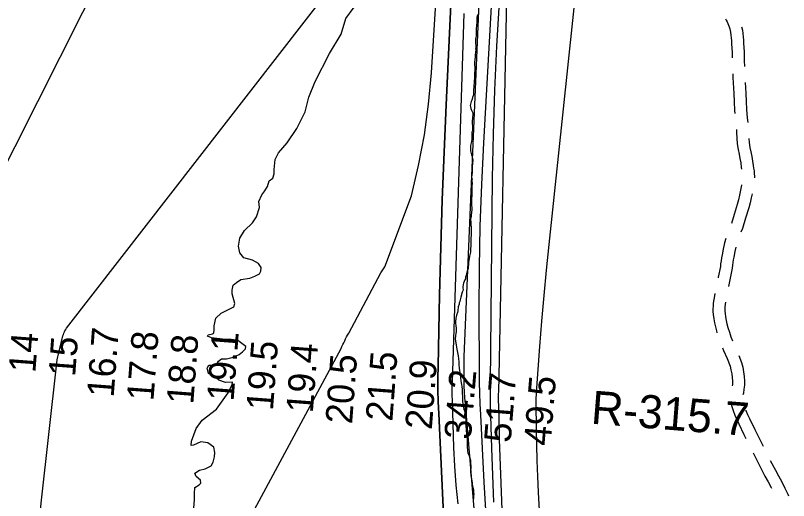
# Model space of a CAD drawing. Extents: x 3172231 to 3210228, y 940198 to 965780.
# Drawn here: x 3190025 to 3191959, y 954257 to 955471 of the extents above; entities that cross this region are included whole.
import ezdxf

# ---------------------------------------------------------------- set-up
doc = ezdxf.new("R2010")
doc.units = 0
for name, color, linetype in [('V-RIVR-EDGE', 7, 'Continuous'), ('V-RIVR-RANG', 7, 'Continuous'), ('V-RIVR-RANG-IDEN', 7, 'Continuous'), ('V-ROAD-CNTR', 7, 'Continuous'), ('V-SITE-VEGE', 7, 'Continuous'), ('V-TOPO-DPTH', 7, 'Continuous'), ('V-TOPO-MAJR', 7, 'Continuous'), ('V-TOPO-MINR', 7, 'Continuous'), ('V-TOPO-WATR', 7, 'Continuous')]:
    doc.layers.add(name, color=color, linetype=linetype)

msp = doc.modelspace()

# ---------------------------------------------------------------- linework, layer by layer
at = {"layer": 'V-RIVR-EDGE'}
for points in [[(3190839.842, 955424.479), (3190851.24, 955463.572), (3190872.175, 955492.209)], [(3190470.011, 954226.983), (3190472.266, 954260.013), (3190472.738, 954274.791), (3190473.644, 954289.568), (3190484.093, 954296.497), (3190488.884, 954300.397), (3190488.034, 954308.224), (3190476.755, 954317.38), (3190473.734, 954326.081), (3190485.054, 954333.443), (3190499.406, 954336.45), (3190514.203, 954343.803), (3190519.008, 954353.354), (3190522.518, 954366.386), (3190523.415, 954377.685), (3190521.274, 954390.731), (3190505.653, 954402.071), (3190488.705, 954403.852), (3190470.428, 954395.638), (3190464.342, 954395.218), (3190465.237, 954405.648), (3190476.617, 954437.352), (3190491.449, 954458.614), (3190527.596, 954486.344), (3190557.255, 954527.131), (3190567.303, 954547.536), (3190567.753, 954553.62), (3190549.929, 954552.795), (3190533.426, 954558.921), (3190521.28, 954568.949), (3190507.385, 954575.069), (3190503.941, 954588.553), (3190508.306, 954595.931), (3190516.566, 954596.346), (3190526.563, 954595.886), (3190533.107, 954605.868), (3190540.511, 954611.5), (3190552.683, 954611.905), (3190569.645, 954615.775), (3190584.442, 954623.128), (3190593.152, 954629.626), (3190600.125, 954636.999), (3190601.443, 954642.646), (3190591.464, 954650.061), (3190581.485, 954657.909), (3190564.538, 954660.125), (3190549.325, 954660.162), (3190514.995, 954664.159), (3190505.443, 954668.53), (3190506.756, 954672.004), (3190518.064, 954674.584), (3190521.111, 954676.315), (3190521.568, 954685.442), (3190521.59, 954694.571), (3190526.419, 954713.685), (3190539.49, 954725.823), (3190571.261, 954741.828), (3190573.889, 954750.08), (3190566.56, 954774.44), (3190566.582, 954783.569), (3190569.222, 954796.168), (3190577.498, 954803.102), (3190588.383, 954810.465), (3190610.995, 954813.886), (3190624.047, 954818.636), (3190635.362, 954824.258), (3190638.422, 954831.206), (3190639.315, 954840.766), (3190632.82, 954850.78), (3190618.06, 954858.641), (3190595.907, 954864.781), (3190585.94, 954877.411), (3190582.938, 954893.937), (3190586.031, 954913.924), (3190597.381, 954933.457), (3190617.422, 954952.098), (3190627.457, 954967.287), (3190635.339, 954990.741), (3190633.638, 955005.959), (3190641.503, 955022.457), (3190648.918, 955032.436), (3190655.463, 955042.852), (3190659.846, 955057.186), (3190668.991, 955064.118), (3190671.625, 955074.544), (3190672.088, 955085.844), (3190674.757, 955110.615), (3190683.057, 955127.112), (3190704.854, 955152.704), (3190728.414, 955188.289), (3190749.383, 955230.401), (3190758.602, 955266.892), (3190774.347, 955305.974), (3190810.599, 955376.302), (3190839.842, 955424.479)]]:
    msp.add_lwpolyline(points, dxfattribs=at)
at = {"layer": 'V-ROAD-CNTR'}
for points in [[(3191801.827, 955462.722), (3191803.55, 955459.692), (3191805.672, 955455.53), (3191807.607, 955451.266), (3191809.345, 955446.916), (3191810.882, 955442.488), (3191812.213, 955438.001), (3191813.337, 955433.466), (3191814.232, 955428.991), (3191815.199, 955422.094), (3191815.932, 955415), (3191816.406, 955407.886), (3191816.639, 955400.13), (3191817.494, 955389.216), (3191818.065, 955378.816), (3191818.396, 955368.408), (3191818.422, 955365.299)], [(3191841.945, 955442.747), (3191842.621, 955440.018), (3191843.82, 955434.019), (3191844.983, 955425.72), (3191845.83, 955417.54), (3191846.376, 955409.332), (3191846.603, 955401.752), (3191847.43, 955391.21), (3191848.039, 955380.116), (3191848.392, 955369.01), (3191848.481, 955358.321), (3191849.107, 955343.163)], [(3191819.818, 955325.327), (3191820.19, 955316.294), (3191822.615, 955275.534), (3191823.192, 955254.687), (3191824.396, 955233.397), (3191825.071, 955225.49)], [(3191851.022, 955303.21), (3191852.591, 955276.84), (3191853.168, 955255.949), (3191854.324, 955235.521), (3191856.065, 955215.132), (3191857.4, 955203.461)], [(3191828.701, 955185.674), (3191828.894, 955178.518), (3191829.751, 955164.31), (3191831.088, 955150.139), (3191832.948, 955135.582), (3191835.575, 955123.869), (3191837.685, 955112.986), (3191839.473, 955102.044), (3191841.037, 955090.339), (3191841.775, 955086.703)], [(3191859.955, 955163.567), (3191860.908, 955153.449), (3191862.528, 955140.778), (3191864.943, 955130.009), (3191867.221, 955118.262), (3191869.151, 955106.45), (3191870.639, 955095.317), (3191871.851, 955089.345), (3191872.877, 955082.398), (3191873.534, 955075.382), (3191873.812, 955068.328), (3191873.759, 955064.693)], [(3191841.852, 955046.971), (3191841.7, 955046.118), (3191839.356, 955033.901), (3191836.739, 955021.814), (3191833.835, 955009.794), (3191830.66, 954997.905), (3191823.108, 954972.789), (3191816.122, 954950.428)], [(3191868.159, 955025.163), (3191865.983, 955015.116), (3191862.911, 955002.4), (3191859.524, 954989.713), (3191851.79, 954963.997), (3191843.706, 954938.119), (3191840.268, 954929.219)], [(3191802.632, 954912.78), (3191799.19, 954901.995), (3191795.781, 954886.661), (3191793.121, 954872.109), (3191791.594, 954865.004), (3191790.267, 954857.305), (3191789.255, 954849.552), (3191788.667, 954842.93), (3191783.112, 954815.912), (3191782.896, 954814.904)], [(3191827.549, 954891.32), (3191825.189, 954880.707), (3191822.549, 954866.259), (3191821.054, 954859.302), (3191819.935, 954852.813), (3191819.083, 954846.282), (3191818.397, 954838.568), (3191812.472, 954809.742), (3191808.91, 954793.158)], [(3191774.892, 954775.718), (3191773.801, 954769.69), (3191770.828, 954751.108), (3191770.253, 954743.923), (3191769.993, 954736.991), (3191770.019, 954730.058), (3191770.354, 954722.714), (3191771.887, 954712.093), (3191773.775, 954701.959), (3191776.074, 954691.907), (3191778.751, 954682.072), (3191780.21, 954677.211)], [(3191801.645, 954753.833), (3191800.638, 954747.538), (3191800.209, 954742.163), (3191799.995, 954736.485), (3191800.017, 954730.798), (3191800.256, 954725.546), (3191801.491, 954716.985), (3191803.155, 954708.053), (3191805.182, 954699.193), (3191807.595, 954690.326), (3191811.115, 954678.606), (3191815.06, 954667.116), (3191819.108, 954656.674)], [(3191793.768, 954639.609), (3191796.846, 954632.505), (3191805.277, 954612.619), (3191812.848, 954593.276), (3191815.186, 954584.301), (3191817.04, 954574.768), (3191818.293, 954565.134), (3191818.927, 954555.674), (3191818.74, 954547.82), (3191818.389, 954543.995)], [(3191834.67, 954619.832), (3191841.432, 954602.556), (3191844.454, 954590.953), (3191846.668, 954579.572), (3191848.163, 954568.074), (3191848.951, 954556.322), (3191848.708, 954546.088), (3191847.784, 954536.045), (3191846.181, 954526.087), (3191845.261, 954522.113)], [(3191814.816, 954504.404), (3191815.098, 954501.828), (3191816.382, 954494.988), (3191820.426, 954482.757), (3191824.787, 954471.332), (3191829.659, 954460.117), (3191834.815, 954449.577), (3191847.602, 954422.142), (3191852.509, 954412.177)], [(3191852.259, 954483.487), (3191852.573, 954482.664), (3191856.905, 954472.691), (3191861.887, 954462.505), (3191874.658, 954435.106), (3191887.912, 954408.187), (3191895.439, 954393.311)], [(3191870.378, 954376.391), (3191880.32, 954356.741), (3191900.027, 954318.665), (3191908.289, 954304.228), (3191915.896, 954290.021), (3191916.946, 954287.92)], [(3191913.613, 954357.681), (3191926.379, 954333.017), (3191934.537, 954318.762), (3191942.544, 954303.809), (3191950.124, 954288.638), (3191957.252, 954273.302), (3191959.245, 954268.753)]]:
    msp.add_lwpolyline(points, dxfattribs=at)
at = {"layer": 'V-SITE-VEGE'}
for points in [[(3191180.5, 955473.897), (3191180.107, 955469.901), (3191179.486, 955466.346), (3191179.527, 955463.02), (3191178.993, 955452.594), (3191178.177, 955446.818), (3191177.995, 955443.269), (3191177.596, 955439.939), (3191177.428, 955435.722), (3191177.53, 955427.299), (3191177.186, 955419.314), (3191176.564, 955415.756), (3191176.166, 955412.205), (3191175.988, 955408.656), (3191176.076, 955401.561), (3191176.594, 955395.36), (3191176.652, 955390.926), (3191176.25, 955387.594), (3191176.287, 955384.491), (3191175.673, 955380.715), (3191175.345, 955371.177), (3191175.39, 955367.409), (3191174.147, 955360.52), (3191173.561, 955354.083), (3191173.797, 955335.018), (3191173.461, 955326.365), (3191173.055, 955323.256), (3191173.182, 955313.059), (3191172.799, 955308.177), (3191172.66, 955301.744), (3191171.624, 955295.745), (3191171.462, 955290.865), (3191171.065, 955287.093), (3191171.153, 955279.998), (3191170.981, 955276.005), (3191170.581, 955272.451), (3191167.999, 955266.211), (3191167.608, 955261.994), (3191166.537, 955258.877), (3191164.8, 955255.973), (3191163.106, 955249.522), (3191162.93, 955245.752), (3191163.194, 955242.43), (3191163.905, 955238.668), (3191164.829, 955235.796), (3191169.144, 955227.426), (3191168.968, 955223.877), (3191167.978, 955214.329), (3191167.624, 955207.01), (3191167.894, 955203.02), (3191168.024, 955192.602), (3191168.728, 955189.505), (3191168.55, 955185.956), (3191168.148, 955182.626), (3191167.079, 955179.288), (3191166.719, 955174.182), (3191166.586, 955165.519)], [(3191166.586, 955165.519), (3191166.401, 955162.412), (3191165.599, 955155.75), (3191165.416, 955152.422), (3191163.727, 955145.75), (3191163.323, 955142.42), (3191162.961, 955135.985), (3191163.225, 955132.442), (3191163.936, 955128.901), (3191165.078, 955126.034), (3191165.785, 955122.716), (3191166.711, 955119.624), (3191167.86, 955116.535), (3191168.56, 955113.439), (3191168.826, 955109.896), (3191168.865, 955106.791), (3191168.472, 955102.795), (3191168.304, 955098.138), (3191167.905, 955094.808), (3191167.731, 955091.036), (3191167.784, 955086.823), (3191167.249, 955076.173), (3191166.404, 955072.837), (3191166.045, 955065.96), (3191167.194, 955062.65), (3191167.024, 955058.655), (3191167.147, 955048.681), (3191166.746, 955045.351), (3191166.381, 955038.914), (3191166.477, 955031.156), (3191166.981, 955026.284), (3191166.582, 955022.731), (3191166.621, 955019.628), (3191165.801, 955014.076), (3191165.623, 955010.525), (3191165.679, 955006.091), (3191166.182, 955001.22), (3191166.383, 954985.037), (3191166.021, 954978.602), (3191164.777, 954971.492), (3191164.818, 954968.168), (3191163.977, 954964.608), (3191163.354, 954961.053), (3191164.56, 954953.308), (3191164.159, 954949.756), (3191163.983, 954946.428), (3191164.919, 954942.228), (3191165.179, 954939.125), (3191165.218, 954936.022), (3191164.818, 954932.469), (3191164.855, 954929.366), (3191164.675, 954926.038), (3191164.939, 954922.717), (3191164.976, 954919.612), (3191164.362, 954915.612), (3191163.968, 954911.618), (3191164.132, 954898.538), (3191163.95, 954894.989), (3191163.168, 954886.774), (3191163.211, 954883.227), (3191163.485, 954879.018), (3191162.867, 954875.242), (3191160.952, 954868.789), (3191159.922, 954862.346), (3191159.074, 954859.231), (3191158.721, 954851.909), (3191158.101, 954848.356), (3191157.736, 954841.921), (3191157.339, 954838.146), (3191156.712, 954835.033), (3191155.424, 954831.914), (3191153.724, 954825.684), (3191153.1, 954822.573), (3191150.964, 954815.895), (3191151.23, 954812.352), (3191148.828, 954809.44), (3191145.811, 954801.235), (3191144.957, 954798.135), (3191144.134, 954791.497), (3191144.162, 954788.405), (3191144.633, 954785.316), (3191143.777, 954782.216), (3191142.483, 954778.888), (3191138.842, 954766.481), (3191137.363, 954759.397), (3191136.298, 954755.188), (3191135.223, 954751.864), (3191134.592, 954748.546), (3191132.667, 954741.677), (3191131.432, 954731.943), (3191130.588, 954727.737), (3191128.661, 954721.091), (3191127.152, 954716.878), (3191126.521, 954713.78), (3191126.162, 954704.717), (3191126.201, 954700.519), (3191126.472, 954695.219), (3191127.647, 954687.717), (3191127.68, 954684.182), (3191127.508, 954679.099), (3191126.662, 954674.892)], [(3191126.662, 954674.892), (3191126.044, 954670.247), (3191125.249, 954660.738), (3191126.433, 954652.133), (3191127.815, 954645.958), (3191129.234, 954636.029), (3191130.158, 954631.839), (3191130.635, 954628.087), (3191132.485, 954619.266), (3191133.427, 954613.09), (3191134.174, 954604.037), (3191134.242, 954596.747), (3191134.76, 954588.575), (3191137.127, 954571.585), (3191138.287, 954565.85), (3191139.261, 954556.358), (3191139.954, 954553.05), (3191140.67, 954547.091), (3191141.371, 954543.122), (3191142.559, 954534.295), (3191142.849, 954526.785), (3191142.94, 954517.063), (3191143.714, 954505.14), (3191143.759, 954500.499), (3191146.765, 954485.944), (3191148.35, 954481.983), (3191149.053, 954477.791), (3191151.832, 954464.118), (3191151.996, 954446.444), (3191152.569, 954432.307), (3191154.04, 954416.854), (3191154.75, 954411.779), (3191154.705, 954392.997), (3191155.924, 954380.859), (3191157.071, 954376.226), (3191160.235, 954368.745), (3191162.979, 954358.605), (3191163.069, 954349.107), (3191163.985, 954345.799), (3191163.796, 954342.262), (3191163.71, 954327.678), (3191163.973, 954323.263), (3191164.444, 954320.174), (3191164.704, 954315.978), (3191167.268, 954301.861), (3191167.747, 954297.667), (3191169.613, 954287.3), (3191170.534, 954283.11), (3191170.809, 954277.59), (3191171.292, 954272.954), (3191171.11, 954268.974), (3191170.504, 954262.781), (3191169.877, 954259.019), (3191169.697, 954254.6)]]:
    msp.add_lwpolyline(points, dxfattribs=at)
at = {"layer": 'V-TOPO-DPTH'}
for points in [[(3190076.033, 954129.796), (3190089.581, 954258.131), (3190127.087, 954594.721), (3190128.048, 954602.036), (3190129.2, 954609.318), (3190130.636, 954616.548), (3190132.263, 954623.745), (3190143.481, 954669.202), (3190144.455, 954672.568), (3190145.6, 954675.868), (3190147.002, 954679.066), (3190148.576, 954682.197), (3190150.298, 954685.267), (3190152.045, 954688.322), (3190941.129, 955705.162)], [(3190076.033, 954129.796), (3190089.581, 954258.131), (3190127.087, 954594.721), (3190128.048, 954602.036), (3190129.2, 954609.318), (3190130.636, 954616.548), (3190132.263, 954623.745), (3190143.481, 954669.202), (3190144.455, 954672.568), (3190145.6, 954675.868), (3190147.002, 954679.066), (3190148.576, 954682.197), (3190150.298, 954685.267), (3190152.045, 954688.322), (3190941.129, 955705.162)], [(3191123.554, 955695.88), (3191102.363, 955247.648), (3191097.208, 955128.812), (3191092.67, 955009.956), (3191089.056, 954891.067), (3191086.06, 954772.158), (3191082.261, 954593.846), (3191081.928, 954564.08), (3191081.999, 954534.319), (3191082.673, 954504.566), (3191083.749, 954474.818), (3191098.825, 954149.561)]]:
    msp.add_lwpolyline(points, dxfattribs=at)
at = {"layer": 'V-TOPO-MAJR'}
msp.add_lwpolyline([(3191203.958, 954192.523), (3191197.638, 954303.664), (3191188.867, 954471.92), (3191187.654, 954498.975), (3191186.704, 954526.036), (3191186.149, 954553.109), (3191185.857, 954580.188), (3191185.316, 954734.824), (3191185.888, 954839.202), (3191187.709, 954943.548), (3191191.404, 955047.843), (3191196.347, 955152.106), (3191226.585, 955688.045)], dxfattribs=at)
at = {"layer": 'V-TOPO-MINR'}
for points in [[(3189853.215, 954805.789), (3190363.345, 955817.987)], [(3190387.748, 953797.8), (3190839.789, 954637.458), (3190841.756, 954642.447), (3190843.839, 954647.385), (3190846.096, 954652.246), (3190848.469, 954657.055), (3190850.942, 954661.819), (3190853.429, 954666.575), (3190855.939, 954671.32), (3190858.464, 954676.056), (3190939.31, 954826.834), (3190944.056, 954834.687), (3190949.294, 954842.157), (3191015.499, 955019.457), (3191033.264, 955095.558), (3191048.023, 955172.147), (3191058.274, 955249.469), (3191065.518, 955327.28), (3191088.64, 955690.831)], [(3191098.825, 954149.561), (3191083.749, 954474.818), (3191082.673, 954504.566), (3191081.999, 954534.319), (3191081.928, 954564.08), (3191082.261, 954593.846), (3191086.06, 954772.158), (3191089.056, 954891.067), (3191092.67, 955009.956), (3191097.208, 955128.812), (3191102.363, 955247.648), (3191123.554, 955695.88)], [(3191183.389, 954105.621), (3191150.625, 954499.611), (3191149.526, 954514.314), (3191148.593, 954529.026), (3191147.907, 954543.752), (3191147.387, 954558.486), (3191147.143, 954573.227), (3191147.102, 954587.965), (3191147.367, 954602.702), (3191147.836, 954617.437), (3191192.683, 955680.524)], [(3191441.77, 955680.401), (3191359.068, 954897.649), (3191352.646, 954833.955), (3191346.629, 954770.224), (3191341.22, 954706.438), (3191336.217, 954642.617), (3191327.77, 954527.845), (3191327.377, 954521.379), (3191327.094, 954514.91), (3191326.975, 954508.436), (3191326.966, 954501.958), (3191327.716, 954436.003), (3191328.421, 954396.554), (3191329.466, 954357.116), (3191331.023, 954317.695), (3191332.92, 954278.285), (3191371.24, 953577.016)], [(3191268.025, 953573.531), (3191236.306, 954411.243), (3191235.667, 954429.74), (3191235.109, 954448.239), (3191234.674, 954466.741), (3191234.32, 954485.246), (3191233.836, 954515.925), (3191233.803, 954519.091), (3191233.793, 954522.258), (3191233.818, 954525.424), (3191233.865, 954528.591), (3191254.923, 955557.294)], [(3191222.129, 954253.43), (3191219.404, 954321.033), (3191217.022, 954388.651), (3191213.632, 954496.562), (3191213.289, 954510.237), (3191213.062, 954523.914), (3191213.008, 954537.592), (3191213.069, 954551.271), (3191218.624, 955064.108), (3191220.772, 955174.339), (3191224.192, 955284.52), (3191229.518, 955394.625), (3191236.115, 955504.679)], [(3191132.726, 954248.872), (3191127.313, 954295.873), (3191123.763, 954343.05), (3191121.452, 954390.346), (3191118.025, 954508.37), (3191117.796, 954519.903), (3191117.706, 954531.436), (3191117.827, 954542.968), (3191118.089, 954554.501), (3191147.389, 955476.202)]]:
    msp.add_lwpolyline(points, dxfattribs=at)
at = {"layer": 'V-TOPO-WATR'}
msp.add_lwpolyline([(3190076.033, 954129.796), (3190089.581, 954258.131), (3190127.087, 954594.721), (3190128.048, 954602.036), (3190129.2, 954609.318), (3190130.636, 954616.548), (3190132.263, 954623.745), (3190143.481, 954669.202), (3190144.455, 954672.568), (3190145.6, 954675.868), (3190147.002, 954679.066), (3190148.576, 954682.197), (3190150.298, 954685.267), (3190152.045, 954688.322), (3190941.129, 955705.162)], dxfattribs=at)

# ---------------------------------------------------------------- texts
at = {"layer": 'V-RIVR-RANG'}
for s, rotation, p in [('16.7', 85.660833, (3190270.182, 954513.943)), ('14', 85.660833, (3190074.294, 954575.697)), ('17.8', 85.660833, (3190369.793, 954505.029)), ('18.8', 85.660833, (3190469.444, 954496.642)), ('19.1', 85.660833, (3190570.311, 954504.298)), ('15', 85.660833, (3190173.844, 954565.993)), ('19.5', 85.660833, (3190668.825, 954480.917)), ('19.4', 85.660833, (3190768.654, 954474.896)), ('21.5', 85.660833, (3190967.656, 954454.174)), ('20.5', 85.660833, (3190866.849, 954447.308)), ('20.9', 85.660833, (3191066.369, 954433.424)), ('34.2', 85.348326, (3191164.122, 954408.597)), ('51.7', 85.348326, (3191263.813, 954400.735)), ('49.5', 85.348326, (3191363.503, 954392.873))]:
    msp.add_text(s, height=67, rotation=rotation, dxfattribs=at).set_placement(p)
at = {"layer": 'V-RIVR-RANG-IDEN'}
msp.add_text('R-315.7', height=82.9998, rotation=355.490784, dxfattribs=at).set_placement((3191463.152, 954449.811))

doc.saveas('drawing.dxf')
